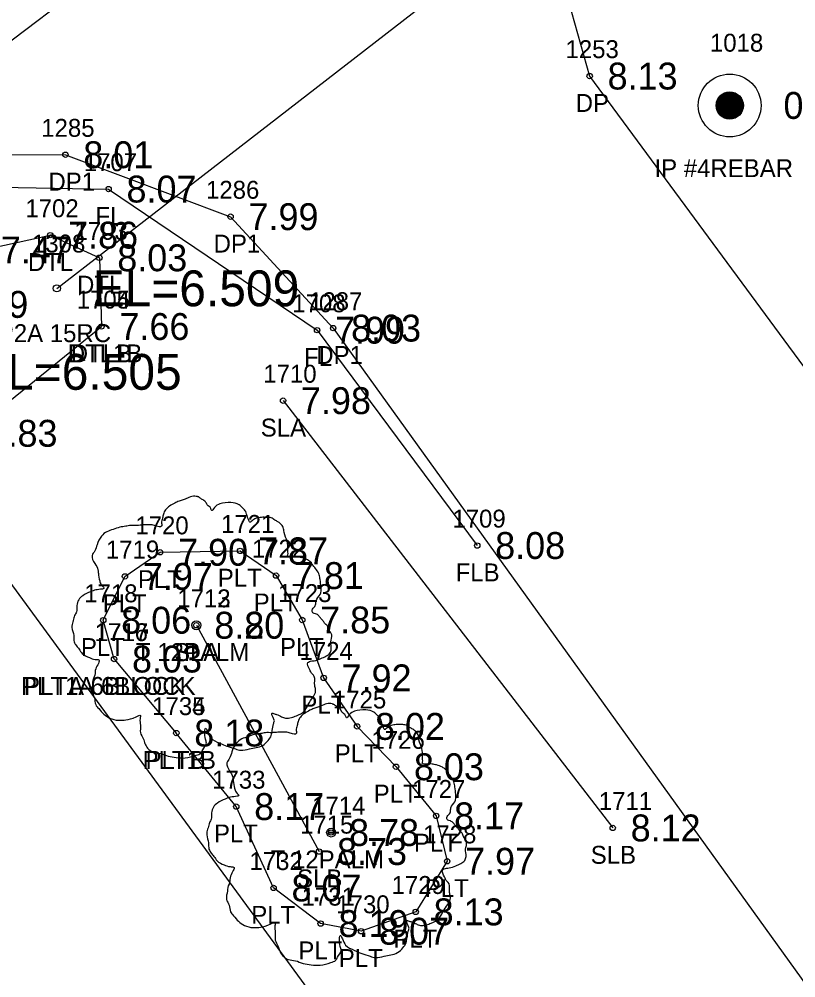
# Model space of a CAD drawing. Extents: x 2608598 to 2610682, y 641451 to 643526.
# Drawn here: x 2608935.2 to 2608978.5, y 642967.5 to 643021 of the extents above; entities that cross this region are included whole.
import ezdxf

# ---------------------------------------------------------------- set-up
doc = ezdxf.new("R2010")
doc.units = 0
for name, color, linetype in [('RD_EX_BldgApp', 7, 'Continuous'), ('RD_EX_BldgApp_txCode', 7, 'Continuous'), ('RD_EX_Conc', 7, 'Continuous'), ('RD_EX_DR_Pipe', 7, 'Continuous'), ('RD_EX_DR_Pipe_txCode', 7, 'Continuous'), ('RD_EX_Driveway', 7, 'Continuous'), ('RD_EX_Driveway_txCode', 7, 'Continuous'), ('RD_EX_DV_Prop_txCode', 7, 'Continuous'), ('RD_EX_DV_PropPin', 7, 'Continuous'), ('RD_EX_Fence_Other', 7, 'Continuous'), ('RD_EX_Fence_Other_txCode', 7, 'Continuous'), ('RD_EX_H2O', 7, 'Continuous'), ('RD_EX_H2O_txCode', 7, 'Continuous'), ('RD_EX_Road', 7, 'Continuous'), ('RD_EX_TX_BldgApp_ELEV', 7, 'Continuous'), ('RD_EX_TX_Driveway_ELEV', 7, 'Continuous'), ('RD_EX_TX_DV_Prop_ELEV', 7, 'Continuous'), ('RD_EX_TX_Fence_Other_ELEV', 7, 'Continuous'), ('RD_EX_TX_H2O_ELEV', 7, 'Continuous'), ('RD_EX_TX_VEG_ELEV', 7, 'Continuous'), ('RD_EX_VEG', 7, 'Continuous'), ('RD_EX_VEG_txCode', 7, 'Continuous'), ('RD_SMD_Locator', 7, 'Continuous'), ('RD_TX_Pipe_ElevEX', 7, 'Continuous')]:
    doc.layers.add(name, color=color, linetype=linetype)

msp = doc.modelspace()

# ---------------------------------------------------------------- linework, layer by layer
at = {"layer": 'RD_EX_BldgApp'}
msp.add_line((2608940.509, 642985.324), (2608943.982, 642981.197), dxfattribs=at)
msp.add_lwpolyline([(2608940.509, 642985.324), (2608939.905, 642987.491), (2608941.116, 642989.934), (2608943.081, 642991.282), (2608947.539, 642991.36), (2608949.544, 642989.98), (2608951.009, 642987.504), (2608952.202, 642984.274), (2608954.065, 642981.567), (2608956.238, 642979.316), (2608958.48, 642976.576), (2608959.092, 642974.044), (2608957.337, 642971.219), (2608954.292, 642970.142), (2608952.033, 642970.569), (2608949.408, 642972.555), (2608947.326, 642977.094), (2608943.982, 642981.197)], dxfattribs=at)
at = {"layer": 'RD_EX_Conc'}
msp.add_lwpolyline([(2608922.497, 643010.556), (2608924.412, 643003.644), (2608959.068, 642956.31)], dxfattribs=at)
at = {"layer": 'RD_EX_DR_Pipe'}
msp.add_line((2608937.314, 643006.005), (2608972.543, 643033.26), dxfattribs=at)
at = {"layer": 'RD_EX_Driveway'}
for points in [[(2608966.974, 643044.203), (2608964.832, 643033.445), (2608965.027, 643024.995), (2608967.043, 643017.848), (2608980.009, 643000.224), (2609002.723, 642968.528)], [(2608926.378, 643013.48), (2608937.792, 643013.459), (2608947.008, 643010.003), (2608952.733, 643003.787), (2608980.52, 642965.191)]]:
    msp.add_lwpolyline(points, dxfattribs=at)
at = {"layer": 'RD_EX_DV_PropPin'}
for p, q in [((2608974.401, 643015.599), (2608974.401, 643016.818)), ((2608974.436, 643015.574), (2608974.436, 643016.843)), ((2608974.471, 643015.552), (2608974.471, 643016.865)), ((2608974.506, 643015.533), (2608974.506, 643016.884)), ((2608974.541, 643015.516), (2608974.541, 643016.901)), ((2608974.576, 643015.501), (2608974.576, 643016.916)), ((2608974.611, 643015.488), (2608974.611, 643016.929)), ((2608974.646, 643015.477), (2608974.646, 643016.94)), ((2608974.681, 643015.468), (2608974.681, 643016.949)), ((2608974.716, 643015.46), (2608974.716, 643016.956)), ((2608974.751, 643015.455), (2608974.751, 643016.962)), ((2608974.786, 643015.451), (2608974.786, 643016.966)), ((2608974.821, 643015.448), (2608974.821, 643016.969)), ((2608974.856, 643015.447), (2608974.856, 643016.969)), ((2608974.891, 643015.448), (2608974.891, 643016.969)), ((2608974.926, 643015.451), (2608974.926, 643016.966)), ((2608974.961, 643015.455), (2608974.961, 643016.962)), ((2608974.996, 643015.46), (2608974.996, 643016.956)), ((2608975.031, 643015.468), (2608975.031, 643016.949)), ((2608975.066, 643015.477), (2608975.066, 643016.94)), ((2608975.101, 643015.488), (2608975.101, 643016.929)), ((2608975.136, 643015.501), (2608975.136, 643016.916)), ((2608975.172, 643015.516), (2608975.172, 643016.901)), ((2608975.207, 643015.533), (2608975.207, 643016.884)), ((2608975.242, 643015.552), (2608975.242, 643016.865)), ((2608975.277, 643015.574), (2608975.277, 643016.843)), ((2608975.312, 643015.599), (2608975.312, 643016.818)), ((2608974.121, 643016.012), (2608974.121, 643016.405)), ((2608974.156, 643015.91), (2608974.156, 643016.506)), ((2608974.191, 643015.839), (2608974.191, 643016.578)), ((2608974.226, 643015.782), (2608974.226, 643016.635)), ((2608974.261, 643015.734), (2608974.261, 643016.683)), ((2608974.296, 643015.693), (2608974.296, 643016.723)), ((2608974.331, 643015.658), (2608974.331, 643016.759)), ((2608974.366, 643015.626), (2608974.366, 643016.791)), ((2608975.347, 643015.626), (2608975.347, 643016.791)), ((2608975.382, 643015.658), (2608975.382, 643016.759)), ((2608975.417, 643015.693), (2608975.417, 643016.723)), ((2608975.452, 643015.734), (2608975.452, 643016.683)), ((2608975.487, 643015.782), (2608975.487, 643016.635)), ((2608975.522, 643015.839), (2608975.522, 643016.578)), ((2608975.557, 643015.91), (2608975.557, 643016.506)), ((2608975.592, 643016.012), (2608975.592, 643016.405))]:
    msp.add_line(p, q, dxfattribs=at)
for radius in [1.75, 0.761]:
    msp.add_circle((2608974.856, 643016.208), radius, dxfattribs=at)
at = {"layer": 'RD_EX_Fence_Other'}
msp.add_lwpolyline([(2608926.083, 643011.791), (2608940.202, 643011.544), (2608951.837, 643003.671), (2608960.771, 642991.658)], dxfattribs=at)
at = {"layer": 'RD_EX_H2O'}
msp.add_line((2608932.448, 642997.918), (2608939.808, 643003.876), dxfattribs=at)
msp.add_lwpolyline([(2608932.448, 642997.918), (2608929.303, 642999.767), (2608928.013, 643002.505), (2608930.819, 643005.11), (2608933.19, 643008.146), (2608936.945, 643008.973), (2608939.686, 643007.71), (2608939.808, 643003.876)], dxfattribs=at)
at = {"layer": 'RD_EX_Road'}
msp.add_lwpolyline([(2609073.879, 643106.954), (2609065.563, 643108.463), (2609056.719, 643107.235), (2609047.155, 643103.565), (2608981.107, 643054.038), (2608966.974, 643044.203), (2608926.378, 643013.48), (2608922.497, 643010.556), (2608906.31, 642998.783), (2608898.205, 642992.718)], dxfattribs=at)
at = {"layer": 'RD_EX_VEG'}
for p, q in [((2608949.936, 642999.74), (2608968.331, 642975.902)), ((2608945.099, 642987.211), (2608951.947, 642974.586))]:
    msp.add_line(p, q, dxfattribs=at)
for centre, radius in [((2608945.099, 642987.211), 0.25), ((2608945.086, 642987.192), 0.0001), ((2608952.619, 642975.647), 0.25), ((2608952.606, 642975.628), 0.0001)]:
    msp.add_circle(centre, radius, dxfattribs=at)
for points in [[(2608945.231, 642994.378), (2608944.931, 642994.403), (2608944.606, 642994.303), (2608944.356, 642994.203), (2608944.131, 642994.128), (2608943.907, 642994.028), (2608943.607, 642993.853), (2608943.382, 642993.653), (2608943.257, 642993.404), (2608943.207, 642993.179), (2608943.157, 642992.904), (2608943.157, 642992.729), (2608943.032, 642992.704), (2608942.882, 642992.729), (2608942.632, 642992.804), (2608942.382, 642992.804), (2608942.132, 642992.804), (2608941.782, 642992.779), (2608941.433, 642992.779), (2608941.158, 642992.729), (2608940.833, 642992.679), (2608940.458, 642992.554), (2608940.108, 642992.429), (2608939.808, 642992.179), (2608939.558, 642991.704), (2608939.433, 642991.354), (2608939.284, 642991.105), (2608939.433, 642990.655), (2608939.608, 642990.305), (2608939.633, 642990.105), (2608939.708, 642989.68), (2608939.808, 642989.455), (2608939.933, 642989.255), (2608939.858, 642989.23), (2608939.483, 642989.18), (2608939.184, 642989.08), (2608938.759, 642988.856), (2608938.534, 642988.631), (2608938.434, 642988.306), (2608938.409, 642987.956), (2608938.309, 642987.756), (2608938.234, 642987.481), (2608938.209, 642987.406), (2608938.159, 642987.081), (2608938.259, 642986.631), (2608938.284, 642986.282), (2608938.409, 642986.057), (2608938.559, 642985.882), (2608938.734, 642985.632), (2608939.134, 642985.407), (2608939.458, 642985.307), (2608939.658, 642985.282), (2608939.483, 642984.782), (2608939.433, 642984.432), (2608939.309, 642984.033), (2608939.309, 642983.958), (2608939.259, 642983.483), (2608939.408, 642983.158), (2608939.483, 642982.783), (2608939.658, 642982.558), (2608939.933, 642982.258), (2608940.258, 642982.034), (2608940.758, 642981.909), (2608941.158, 642981.934), (2608941.733, 642982.108), (2608941.982, 642982.183), (2608941.957, 642982.009), (2608941.982, 642981.634), (2608941.982, 642981.209), (2608942.132, 642980.884), (2608942.232, 642980.609), (2608942.382, 642980.359), (2608942.707, 642980.134), (2608943.107, 642980.059), (2608943.532, 642979.909), (2608943.982, 642979.834), (2608944.481, 642979.809), (2608945.081, 642979.959), (2608945.356, 642980.084), (2608945.456, 642980.259), (2608945.656, 642980.634), (2608945.606, 642980.859), (2608945.631, 642981.459), (2608945.731, 642981.284), (2608945.906, 642980.934), (2608946.405, 642980.634), (2608946.805, 642980.459), (2608947.28, 642980.309), (2608947.58, 642980.234), (2608948.055, 642980.309), (2608948.43, 642980.384), (2608948.804, 642980.509), (2608949.104, 642980.784), (2608949.279, 642981.059), (2608949.329, 642981.334), (2608949.404, 642981.709), (2608949.454, 642981.884)], [(2608949.454, 642981.884), (2608949.379, 642982.059), (2608949.329, 642982.308), (2608949.404, 642982.283), (2608949.579, 642982.233), (2608949.854, 642982.108), (2608950.079, 642982.034), (2608950.404, 642982.059), (2608950.679, 642982.158), (2608951.128, 642982.433), (2608951.403, 642982.908), (2608951.678, 642983.308), (2608951.753, 642983.633), (2608951.703, 642983.858), (2608951.678, 642984.357), (2608951.478, 642984.607), (2608951.428, 642984.732), (2608951.328, 642985.132), (2608951.403, 642985.182), (2608951.678, 642985.232), (2608952.053, 642985.357), (2608952.328, 642985.482), (2608952.553, 642985.657), (2608952.628, 642985.882), (2608952.603, 642986.282), (2608952.653, 642986.681), (2608952.578, 642986.831), (2608952.478, 642986.981), (2608952.403, 642987.181), (2608952.253, 642987.331), (2608952.153, 642987.481), (2608952.053, 642987.581), (2608951.928, 642987.731), (2608951.753, 642987.856), (2608951.603, 642987.906), (2608951.553, 642988.056), (2608951.703, 642988.256), (2608951.753, 642988.356), (2608951.778, 642988.581), (2608952.003, 642988.93), (2608952.053, 642989.33), (2608952.003, 642989.755), (2608951.953, 642990.03), (2608951.803, 642990.305), (2608951.603, 642990.555), (2608951.478, 642990.73), (2608951.303, 642990.855), (2608950.978, 642990.98), (2608950.729, 642991.03), (2608950.379, 642991.03), (2608950.179, 642991.08), (2608950.204, 642991.13), (2608950.204, 642991.279), (2608950.204, 642991.554), (2608950.129, 642992.004), (2608949.979, 642992.504), (2608949.979, 642992.529), (2608949.879, 642992.779), (2608949.654, 642992.979), (2608949.479, 642993.079), (2608949.279, 642993.204), (2608949.029, 642993.229), (2608948.729, 642993.229), (2608948.455, 642993.179), (2608948.255, 642993.079), (2608948.08, 642992.954), (2608948.005, 642993.104), (2608947.905, 642993.404), (2608947.855, 642993.553), (2608947.705, 642993.728), (2608947.48, 642993.928), (2608947.03, 642994.053), (2608946.405, 642993.978), (2608946.106, 642993.778), (2608945.956, 642993.603), (2608945.906, 642993.728), (2608945.706, 642993.928), (2608945.606, 642994.103), (2608945.431, 642994.228), (2608945.281, 642994.328), (2608945.181, 642994.378)], [(2608952.75, 642982.814), (2608952.451, 642982.839), (2608952.126, 642982.739), (2608951.876, 642982.639), (2608951.651, 642982.564), (2608951.426, 642982.464), (2608951.126, 642982.289), (2608950.901, 642982.089), (2608950.776, 642981.839), (2608950.726, 642981.615), (2608950.676, 642981.34), (2608950.676, 642981.165), (2608950.551, 642981.14), (2608950.401, 642981.165), (2608950.152, 642981.24), (2608949.902, 642981.24), (2608949.652, 642981.24), (2608949.302, 642981.215), (2608948.952, 642981.215), (2608948.677, 642981.165), (2608948.352, 642981.115), (2608947.978, 642980.99), (2608947.628, 642980.865), (2608947.328, 642980.615), (2608947.078, 642980.14), (2608946.953, 642979.79), (2608946.803, 642979.54), (2608946.953, 642979.091), (2608947.128, 642978.741), (2608947.153, 642978.541), (2608947.228, 642978.116), (2608947.328, 642977.891), (2608947.453, 642977.691), (2608947.378, 642977.666), (2608947.003, 642977.616), (2608946.703, 642977.516), (2608946.278, 642977.291), (2608946.053, 642977.067), (2608945.953, 642976.742), (2608945.928, 642976.392), (2608945.829, 642976.192), (2608945.754, 642975.917), (2608945.729, 642975.842), (2608945.679, 642975.517), (2608945.779, 642975.067), (2608945.804, 642974.718), (2608945.928, 642974.493), (2608946.078, 642974.318), (2608946.253, 642974.068), (2608946.653, 642973.843), (2608946.978, 642973.743), (2608947.178, 642973.718), (2608947.003, 642973.218), (2608946.953, 642972.868), (2608946.828, 642972.469), (2608946.828, 642972.394), (2608946.778, 642971.919), (2608946.928, 642971.594), (2608947.003, 642971.219), (2608947.178, 642970.994), (2608947.453, 642970.694), (2608947.778, 642970.469), (2608948.277, 642970.344), (2608948.677, 642970.369), (2608949.252, 642970.544), (2608949.502, 642970.619), (2608949.477, 642970.444), (2608949.502, 642970.07), (2608949.502, 642969.645), (2608949.652, 642969.32), (2608949.752, 642969.045), (2608949.902, 642968.795), (2608950.227, 642968.57), (2608950.626, 642968.495), (2608951.051, 642968.345), (2608951.501, 642968.27), (2608952.001, 642968.245), (2608952.601, 642968.395), (2608952.875, 642968.52), (2608952.975, 642968.695), (2608953.175, 642969.07), (2608953.125, 642969.295), (2608953.15, 642969.895), (2608953.25, 642969.72), (2608953.425, 642969.37), (2608953.925, 642969.07), (2608954.325, 642968.895), (2608954.8, 642968.745), (2608955.099, 642968.67), (2608955.574, 642968.745), (2608955.949, 642968.82), (2608956.324, 642968.945), (2608956.624, 642969.22), (2608956.799, 642969.495), (2608956.849, 642969.77), (2608956.924, 642970.145), (2608956.974, 642970.319)], [(2608956.974, 642970.319), (2608956.899, 642970.494), (2608956.849, 642970.744), (2608956.924, 642970.719), (2608957.099, 642970.669), (2608957.373, 642970.544), (2608957.598, 642970.469), (2608957.923, 642970.494), (2608958.198, 642970.594), (2608958.648, 642970.869), (2608958.923, 642971.344), (2608959.198, 642971.744), (2608959.273, 642972.069), (2608959.223, 642972.294), (2608959.198, 642972.793), (2608958.998, 642973.043), (2608958.948, 642973.168), (2608958.848, 642973.568), (2608958.923, 642973.618), (2608959.198, 642973.668), (2608959.572, 642973.793), (2608959.847, 642973.918), (2608960.072, 642974.093), (2608960.147, 642974.318), (2608960.122, 642974.718), (2608960.172, 642975.117), (2608960.097, 642975.267), (2608959.997, 642975.417), (2608959.922, 642975.617), (2608959.772, 642975.767), (2608959.672, 642975.917), (2608959.572, 642976.017), (2608959.448, 642976.167), (2608959.273, 642976.292), (2608959.123, 642976.342), (2608959.073, 642976.492), (2608959.223, 642976.692), (2608959.273, 642976.792), (2608959.298, 642977.017), (2608959.523, 642977.366), (2608959.572, 642977.766), (2608959.523, 642978.191), (2608959.473, 642978.466), (2608959.323, 642978.741), (2608959.123, 642978.991), (2608958.998, 642979.166), (2608958.823, 642979.291), (2608958.498, 642979.416), (2608958.248, 642979.465), (2608957.898, 642979.465), (2608957.698, 642979.515), (2608957.723, 642979.565), (2608957.723, 642979.715), (2608957.723, 642979.99), (2608957.648, 642980.44), (2608957.498, 642980.94), (2608957.498, 642980.965), (2608957.398, 642981.215), (2608957.174, 642981.415), (2608956.999, 642981.515), (2608956.799, 642981.64), (2608956.549, 642981.665), (2608956.249, 642981.665), (2608955.974, 642981.615), (2608955.774, 642981.515), (2608955.599, 642981.39), (2608955.524, 642981.54), (2608955.424, 642981.839), (2608955.374, 642981.989), (2608955.224, 642982.164), (2608955, 642982.364), (2608954.55, 642982.489), (2608953.925, 642982.414), (2608953.625, 642982.214), (2608953.475, 642982.039), (2608953.425, 642982.164), (2608953.225, 642982.364), (2608953.125, 642982.539), (2608952.95, 642982.664), (2608952.8, 642982.764), (2608952.7, 642982.814)]]:
    msp.add_spline(points, degree=3, dxfattribs=at)
at = {"layer": 'RD_SMD_Locator'}
for centre, radius in [((2608967.043, 643017.848), 0.15), ((2608974.856, 643016.208), 0.15), ((2608937.792, 643013.459), 0.15), ((2608940.202, 643011.544), 0.15), ((2608947.008, 643010.003), 0.15), ((2608936.945, 643008.973), 0.15), ((2608939.686, 643007.71), 0.15), ((2608937.314, 643006.005), 0.2), ((2608939.808, 643003.876), 0.15), ((2608939.808, 643003.876), 0.15), ((2608951.837, 643003.671), 0.15), ((2608952.733, 643003.787), 0.15), ((2608949.936, 642999.74), 0.15), ((2608960.771, 642991.658), 0.15), ((2608943.081, 642991.282), 0.15), ((2608947.539, 642991.36), 0.15), ((2608941.116, 642989.934), 0.15), ((2608949.544, 642989.98), 0.15), ((2608939.905, 642987.491), 0.15), ((2608951.009, 642987.504), 0.15), ((2608945.099, 642987.211), 0.15), ((2608945.099, 642987.211), 0.15), ((2608940.509, 642985.324), 0.15), ((2608940.509, 642985.324), 0.15), ((2608952.202, 642984.274), 0.15), ((2608954.065, 642981.567), 0.15), ((2608943.982, 642981.197), 0.15), ((2608943.982, 642981.197), 0.15), ((2608956.238, 642979.316), 0.15), ((2608947.326, 642977.094), 0.15), ((2608958.48, 642976.576), 0.15), ((2608952.619, 642975.647), 0.15), ((2608968.331, 642975.902), 0.15), ((2608951.947, 642974.586), 0.15), ((2608959.092, 642974.044), 0.15), ((2608949.408, 642972.555), 0.15), ((2608957.337, 642971.219), 0.15), ((2608952.033, 642970.569), 0.15), ((2608954.292, 642970.142), 0.15)]:
    msp.add_circle(centre, radius, dxfattribs=at)

# ---------------------------------------------------------------- texts
at = {"layer": 'RD_EX_BldgApp_txCode'}
for s, p in [('1720', (2608941.695, 642992.282)), ('1721', (2608946.476, 642992.36)), ('1719', (2608940.053, 642990.934)), ('1722', (2608948.198, 642990.98)), ('PLT', (2608941.836, 642989.282)), ('PLT', (2608946.295, 642989.36)), ('1718', (2608938.842, 642988.491)), ('1723', (2608949.663, 642988.504)), ('PLT', (2608939.872, 642987.934)), ('PLT', (2608948.3, 642987.98)), ('1716', (2608939.422, 642986.324)), ('1717', (2608939.446, 642986.324)), ('PLT', (2608938.661, 642985.491)), ('PLT', (2608949.765, 642985.504)), ('1724', (2608950.856, 642985.274)), ('PLT1A 6BLOCK', (2608935.32, 642983.324)), ('PLTA 6BLOCK', (2608935.485, 642983.324)), ('1734', (2608942.635, 642982.197)), ('1735', (2608942.635, 642982.197)), ('PLT', (2608950.958, 642982.274)), ('1725', (2608952.719, 642982.567)), ('1726', (2608954.868, 642980.316)), ('PLT', (2608952.821, 642979.567)), ('PLT1B', (2608942.1, 642979.197)), ('PLTB', (2608942.265, 642979.197)), ('1733', (2608945.98, 642978.094)), ('PLT', (2608954.994, 642977.316)), ('1727', (2608957.133, 642977.576)), ('PLT', (2608946.082, 642975.094)), ('1728', (2608957.746, 642975.044)), ('PLT', (2608957.236, 642974.576)), ('1732', (2608948.062, 642973.555)), ('1729', (2608955.991, 642972.219)), ('PLT', (2608957.848, 642972.044)), ('1731', (2608950.97, 642971.569)), ('1730', (2608952.906, 642971.142)), ('PLT', (2608948.164, 642970.555)), ('PLT', (2608956.093, 642969.219)), ('PLT', (2608950.789, 642968.569)), ('PLT', (2608953.048, 642968.142))]:
    msp.add_text(s, height=1, dxfattribs=at).set_placement(p)
at = {"layer": 'RD_EX_DR_Pipe_txCode'}
for s, p in [('1308', (2608935.928, 643008.005)), ('P2A 15RC', (2608934.022, 643003.005))]:
    msp.add_text(s, height=1, dxfattribs=at).set_placement(p)
at = {"layer": 'RD_EX_Driveway_txCode'}
for s, p in [('1253', (2608965.696, 643018.848)), ('DP', (2608966.263, 643015.848)), ('1285', (2608936.445, 643014.459)), ('DP1', (2608936.847, 643011.459)), ('1286', (2608945.638, 643011.003)), ('DP1', (2608946.063, 643008.003)), ('1287', (2608951.386, 643004.787)), ('DP1', (2608951.788, 643001.787))]:
    msp.add_text(s, height=1, dxfattribs=at).set_placement(p)
at = {"layer": 'RD_EX_DV_Prop_txCode'}
for s, p in [('1018', (2608973.754, 643019.208)), ('IP #4REBAR', (2608970.66, 643012.208))]:
    msp.add_text(s, height=1, dxfattribs=at).set_placement(p)
at = {"layer": 'RD_EX_Fence_Other_txCode'}
for s, p in [('1707', (2608938.816, 643012.544)), ('FL', (2608939.47, 643009.544)), ('1708', (2608950.451, 643004.671)), ('FL', (2608951.105, 643001.671)), ('1709', (2608959.385, 642992.658)), ('FLB', (2608959.566, 642989.658))]:
    msp.add_text(s, height=1, dxfattribs=at).set_placement(p)
at = {"layer": 'RD_EX_H2O_txCode'}
for s, p in [('1702', (2608935.559, 643009.973)), ('1703', (2608938.3, 643008.71)), ('DTL', (2608935.701, 643006.973)), ('DTL', (2608938.442, 643005.71)), ('1704', (2608938.422, 643004.876)), ('1705', (2608938.422, 643004.876)), ('DTL1B', (2608937.926, 643001.876)), ('DTLB', (2608938.091, 643001.876))]:
    msp.add_text(s, height=1, dxfattribs=at).set_placement(p)
at = {"layer": 'RD_EX_TX_BldgApp_ELEV'}
for s, p in [('7.90', (2608944.081, 642990.532)), ('7.87', (2608948.539, 642990.61)), ('7.97', (2608942.116, 642989.184)), ('7.81', (2608950.544, 642989.23)), ('8.06', (2608940.905, 642986.741)), ('7.85', (2608952.009, 642986.754)), ('8.03', (2608941.509, 642984.574)), ('8.03', (2608941.509, 642984.574)), ('7.92', (2608953.202, 642983.524)), ('8.02', (2608955.065, 642980.817)), ('8.18', (2608944.982, 642980.447)), ('8.18', (2608944.982, 642980.447)), ('8.03', (2608957.238, 642978.566)), ('8.17', (2608948.326, 642976.344)), ('8.17', (2608959.48, 642975.826)), ('7.97', (2608960.092, 642973.294)), ('8.07', (2608950.408, 642971.805)), ('8.13', (2608958.337, 642970.469)), ('8.19', (2608953.033, 642969.819)), ('8.07', (2608955.292, 642969.392))]:
    msp.add_text(s, height=1.5, dxfattribs=at).set_placement(p)
at = {"layer": 'RD_EX_TX_Driveway_ELEV'}
for s, p in [('8.13', (2608968.043, 643017.098)), ('8.01', (2608938.792, 643012.709)), ('7.99', (2608948.008, 643009.253)), ('8.03', (2608953.733, 643003.037))]:
    msp.add_text(s, height=1.5, dxfattribs=at).set_placement(p)
at = {"layer": 'RD_EX_TX_DV_Prop_ELEV'}
msp.add_text('0.00', height=1.5, dxfattribs=at).set_placement((2608977.856, 643015.458))
at = {"layer": 'RD_EX_TX_Fence_Other_ELEV'}
for s, p in [('8.07', (2608941.202, 643010.794)), ('7.99', (2608952.837, 643002.921)), ('8.08', (2608961.771, 642990.908))]:
    msp.add_text(s, height=1.5, dxfattribs=at).set_placement(p)
at = {"layer": 'RD_EX_TX_H2O_ELEV'}
for s, p in [('7.86', (2608937.945, 643008.223)), ('7.47', (2608934.19, 643007.396)), ('8.03', (2608940.686, 643006.96)), ('7.19', (2608931.819, 643004.36)), ('7.66', (2608940.808, 643003.126)), ('7.66', (2608940.808, 643003.126)), ('7.83', (2608933.448, 642997.168)), ('7.83', (2608933.448, 642997.168))]:
    msp.add_text(s, height=1.5, dxfattribs=at).set_placement(p)
at = {"layer": 'RD_EX_TX_VEG_ELEV'}
for s, p in [('7.98', (2608950.936, 642998.99)), ('8.20', (2608946.099, 642986.461)), ('8.80', (2608946.099, 642986.461)), ('8.78', (2608953.619, 642974.897)), ('8.12', (2608969.331, 642975.152)), ('8.73', (2608952.947, 642973.836))]:
    msp.add_text(s, height=1.5, dxfattribs=at).set_placement(p)
at = {"layer": 'RD_EX_VEG_txCode'}
for s, p in [('1710', (2608948.833, 643000.74)), ('SLA', (2608948.692, 642997.74)), ('1712', (2608944.036, 642988.211)), ('1713', (2608944.036, 642988.211)), ('T 12PALM', (2608941.729, 642985.211)), ('SLA', (2608943.855, 642985.211)), ('1711', (2608967.552, 642976.902)), ('1714', (2608951.556, 642976.647)), ('1715', (2608950.884, 642975.586)), ('T 12PALM', (2608949.248, 642973.647)), ('SLB', (2608967.103, 642973.902)), ('SLB', (2608950.719, 642972.586))]:
    msp.add_text(s, height=1, dxfattribs=at).set_placement(p)
at = {"layer": 'RD_TX_Pipe_ElevEX'}
for s, p in [('EL=6.509', (2608939.314, 643005.005)), ('EL=6.505', (2608932.755, 643000.346))]:
    msp.add_text(s, height=2, dxfattribs=at).set_placement(p)

doc.saveas('drawing.dxf')
